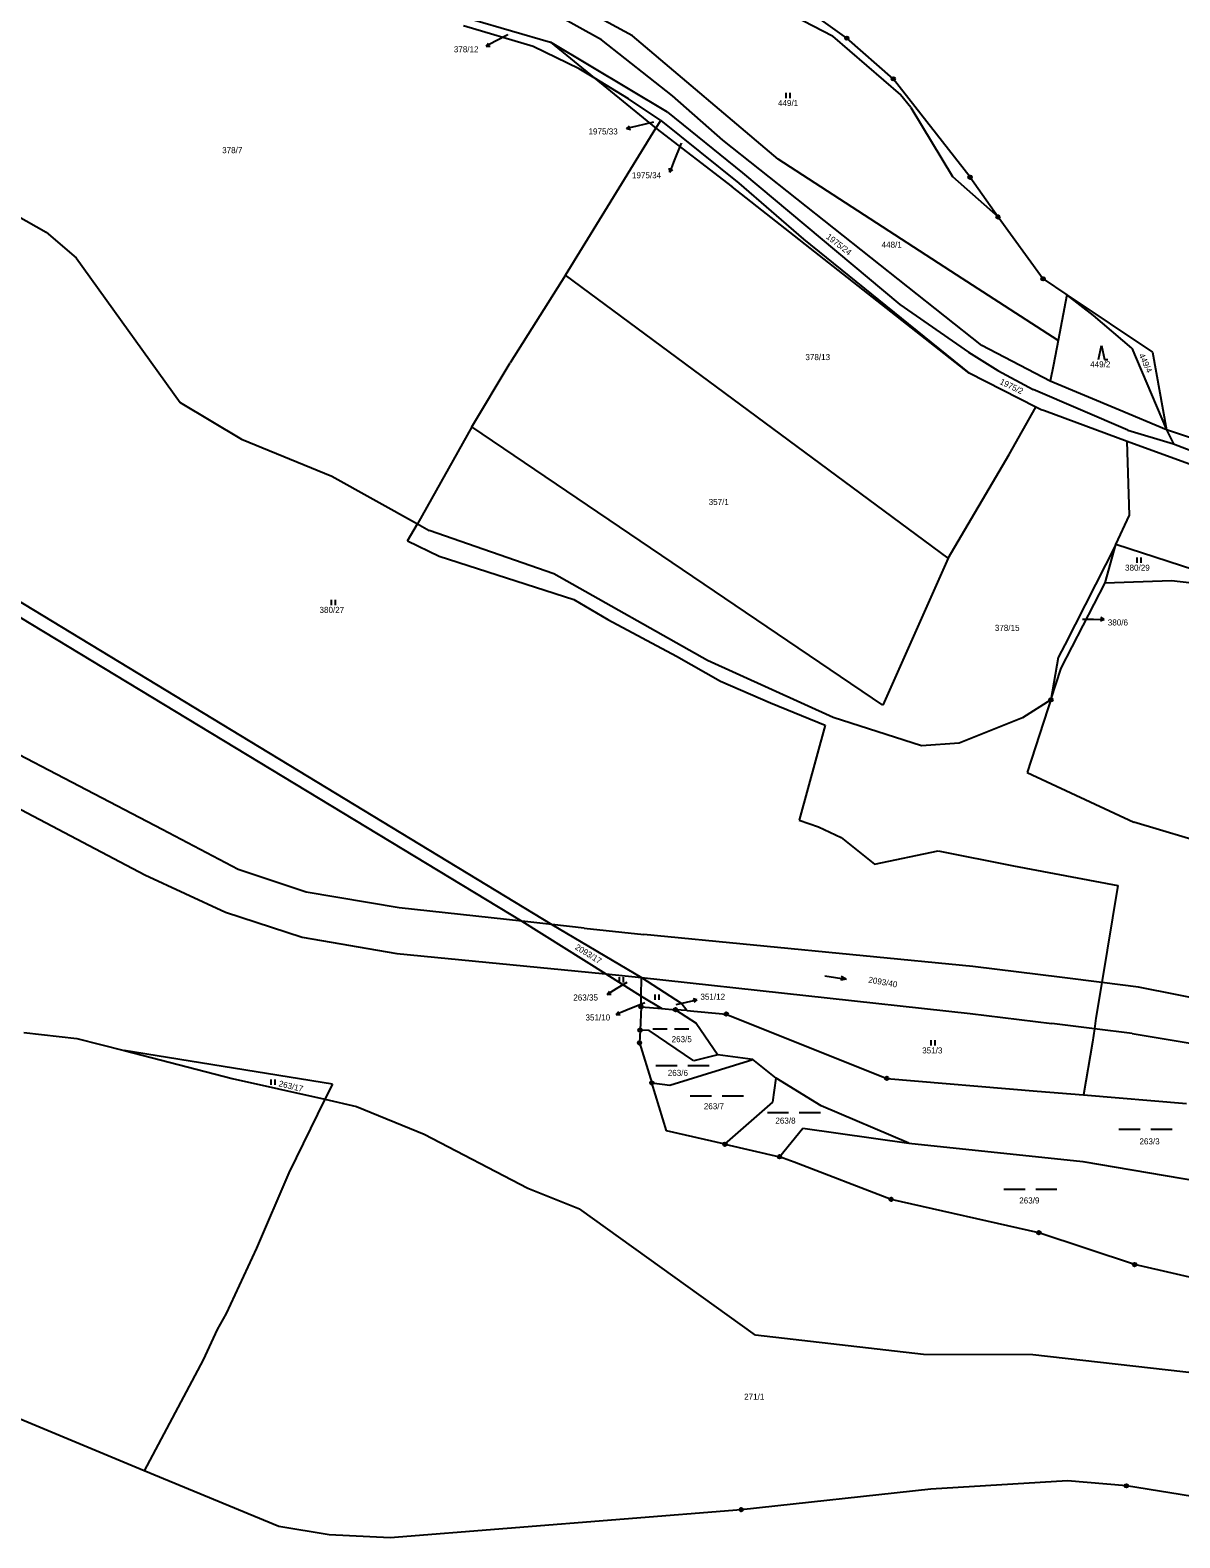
# Model space of a CAD drawing. Extents: x -795483 to -789093, y -1112258 to -1108741.
# Drawn here: x -790799.2 to -790475.6, y -1111896.6 to -1111472.2 of the extents above; entities that cross this region are included whole.
import ezdxf

# ---------------------------------------------------------------- set-up
doc = ezdxf.new("R2010")
doc.units = 0
for name, color, linetype in [('Komunikace', 7, 'Continuous'), ('Vrstva 1', 7, 'Continuous'), ('Vrstva 14', 7, 'Continuous'), ('Vrstva 16', 7, 'Continuous'), ('Vrstva 23', 7, 'Continuous'), ('Vrstva 28', 7, 'Continuous'), ('Vrstva 3', 7, 'Continuous')]:
    doc.layers.add(name, color=color, linetype=linetype)

msp = doc.modelspace()

# ---------------------------------------------------------------- linework, layer by layer
at = {"layer": 'Komunikace'}
for p, q in [((-790664.8, -1111473.44), (-790668.24, -1111475.27)), ((-790623.72, -1111498.05), (-790628.43, -1111499.14)), ((-790616.01, -1111503.98), (-790618.09, -1111509.35)), ((-790502.98, -1111637.98), (-790499.89, -1111638.02)), ((-790631.3, -1111740.25), (-790634.23, -1111742.07)), ((-790626.22, -1111745.96), (-790631.53, -1111748.13)), ((-790617.34, -1111746.45), (-790614.48, -1111745.8))]:
    msp.add_line(p, q, dxfattribs=at)
at = {"layer": 'Vrstva 1'}
for p, q in [((-790573.37, -1111473.88), (-790628.55, -1111445.1)), ((-790629.68, -1111473.77), (-790649.98, -1111462.66)), ((-790674.75, -1111469.18), (-790652.76, -1111475.54)), ((-790638.36, -1111474.85), (-790652.31, -1111467.15)), ((-790569.36, -1111474.42), (-790582.14, -1111465.32)), ((-790657.67, -1111476.77), (-790677.29, -1111470.97)), ((-790644.65, -1111483), (-790657.67, -1111476.77)), ((-790619.81, -1111495.25), (-790652.76, -1111475.54)), ((-790652.76, -1111475.54), (-790640.5, -1111485.54)), ((-790618.44, -1111490.69), (-790638.36, -1111474.85)), ((-790588.71, -1111508.43), (-790629.68, -1111473.77)), ((-790573.37, -1111473.88), (-790554.23, -1111490.33)), ((-790556.26, -1111485.87), (-790569.36, -1111474.42)), ((-790640.5, -1111485.54), (-790644.65, -1111483)), ((-790640.5, -1111485.54), (-790623.11, -1111499.73)), ((-790630.79, -1111491.49), (-790640.5, -1111485.54)), ((-790534.65, -1111513.56), (-790556.26, -1111485.87)), ((-790551.31, -1111493.92), (-790554.23, -1111490.33)), ((-790621.74, -1111497.55), (-790630.79, -1111491.49)), ((-790604.24, -1111503.11), (-790618.44, -1111490.69)), ((-790551.31, -1111493.92), (-790539.64, -1111513.35)), ((-790623.11, -1111499.73), (-790621.74, -1111497.55)), ((-790621.74, -1111497.55), (-790599.7, -1111515.26)), ((-790619.81, -1111495.25), (-790598.7, -1111512.36)), ((-790648.57, -1111541.17), (-790623.11, -1111499.73)), ((-790623.11, -1111499.73), (-790601.59, -1111516.31)), ((-790531.35, -1111560.98), (-790604.24, -1111503.11)), ((-790831.43, -1111508.36), (-790794.68, -1111529.07)), ((-790538.44, -1111541.02), (-790588.71, -1111508.43)), ((-790599.7, -1111515.26), (-790581.51, -1111531.04)), ((-790598.7, -1111512.36), (-790554.4, -1111549.43)), ((-790539.64, -1111513.35), (-790526.79, -1111524.75)), ((-790534.65, -1111513.56), (-790526.79, -1111524.75)), ((-790534.93, -1111568.76), (-790601.59, -1111516.31)), ((-790526.79, -1111524.75), (-790514.1, -1111542.18)), ((-790794.68, -1111529.07), (-790786.29, -1111536.28)), ((-790581.51, -1111531.04), (-790534.93, -1111568.76)), ((-790786.29, -1111536.28), (-790757.04, -1111577)), ((-790648.57, -1111541.17), (-790664.09, -1111565.86)), ((-790540.83, -1111620.8), (-790648.57, -1111541.17)), ((-790509.9, -1111559.52), (-790538.44, -1111541.02)), ((-790514.1, -1111542.18), (-790507.45, -1111546.63)), ((-790554.4, -1111549.43), (-790535.07, -1111562.81)), ((-790507.45, -1111546.63), (-790509.9, -1111559.52)), ((-790499.9, -1111552.5), (-790507.45, -1111546.63)), ((-790507.45, -1111546.63), (-790483.29, -1111562.78)), ((-790489.12, -1111561.7), (-790499.9, -1111552.5)), ((-790512.08, -1111570.95), (-790531.35, -1111560.98)), ((-790509.9, -1111559.52), (-790511.21, -1111566.41)), ((-790489.12, -1111561.7), (-790479.38, -1111584.7)), ((-790674.87, -1111583.8), (-790664.09, -1111565.86)), ((-790535.07, -1111562.81), (-790526.84, -1111567.99)), ((-790511.21, -1111566.41), (-790512.08, -1111570.95)), ((-790483.29, -1111562.78), (-790479.38, -1111584.7)), ((-790516.16, -1111578.26), (-790534.93, -1111568.76)), ((-790526.84, -1111567.99), (-790516.89, -1111573.3)), ((-790492.81, -1111579.05), (-790512.08, -1111570.95)), ((-790490.27, -1111584.74), (-790516.89, -1111573.3)), ((-790757.04, -1111577), (-790739.76, -1111587.26)), ((-790523.61, -1111591.65), (-790516.16, -1111578.26)), ((-790514.61, -1111579.04), (-790516.16, -1111578.26)), ((-790513.71, -1111579.37), (-790514.61, -1111579.04)), ((-790490.39, -1111587.95), (-790513.71, -1111579.37)), ((-790479.38, -1111584.7), (-790492.81, -1111579.05)), ((-790674.87, -1111583.8), (-790690.22, -1111611.13)), ((-790559.2, -1111662.22), (-790674.87, -1111583.8)), ((-790739.76, -1111587.26), (-790714.29, -1111597.74)), ((-790452.83, -1111601.76), (-790490.39, -1111587.95)), ((-790489.8, -1111608.74), (-790490.39, -1111587.95)), ((-790490.27, -1111584.74), (-790477.44, -1111588.6)), ((-790479.38, -1111584.7), (-790477.44, -1111588.6)), ((-790464.71, -1111589.58), (-790479.38, -1111584.7)), ((-790870.61, -1111591.49), (-790652.39, -1111723.95)), ((-790540.83, -1111620.8), (-790523.61, -1111591.65)), ((-790477.44, -1111588.6), (-790435.68, -1111604.88)), ((-790874.06, -1111593.91), (-790660.87, -1111723.02)), ((-790714.29, -1111597.74), (-790690.22, -1111611.13)), ((-790493.59, -1111616.93), (-790489.8, -1111608.74)), ((-790693, -1111615.9), (-790690.22, -1111611.13)), ((-790690.22, -1111611.13), (-790686.9, -1111612.98)), ((-790651.81, -1111625.2), (-790686.9, -1111612.98)), ((-790693, -1111615.9), (-790684.08, -1111620.21)), ((-790493.59, -1111616.93), (-790508.01, -1111645.22)), ((-790496.6, -1111627.78), (-790493.59, -1111616.93)), ((-790467.89, -1111625.35), (-790493.59, -1111616.93)), ((-790684.08, -1111620.21), (-790646.17, -1111632.46)), ((-790540.83, -1111620.8), (-790559.2, -1111662.22)), ((-790762.03, -1111697.22), (-790905.82, -1111622.2)), ((-790608.61, -1111649.6), (-790651.81, -1111625.2)), ((-790509.03, -1111651.75), (-790496.6, -1111627.78)), ((-790496.6, -1111627.78), (-790477.99, -1111627.12)), ((-790477.99, -1111627.12), (-790466.53, -1111628.38)), ((-790646.17, -1111632.46), (-790636.58, -1111638.05)), ((-790636.58, -1111638.05), (-790617.27, -1111648.38)), ((-790508.01, -1111645.22), (-790509.83, -1111648.78)), ((-790617.27, -1111648.38), (-790604.93, -1111655.46)), ((-790573.19, -1111665.65), (-790608.61, -1111649.6)), ((-790509.83, -1111648.78), (-790511.9, -1111660.71)), ((-790511.9, -1111660.71), (-790509.03, -1111651.75)), ((-790604.93, -1111655.46), (-790590.86, -1111661.53)), ((-790590.86, -1111661.53), (-790575.48, -1111667.82)), ((-790511.9, -1111660.71), (-790519.88, -1111665.74)), ((-790512.74, -1111663.26), (-790518.62, -1111681.2)), ((-790511.9, -1111660.71), (-790512.74, -1111663.26)), ((-790575.48, -1111667.82), (-790582.78, -1111694.54)), ((-790548.36, -1111673.67), (-790573.19, -1111665.65)), ((-790519.88, -1111665.74), (-790537.76, -1111672.85)), ((-790844.11, -1111669.26), (-790766.99, -1111709.94)), ((-790537.76, -1111672.85), (-790548.36, -1111673.67)), ((-790518.62, -1111681.2), (-790488.56, -1111695.13)), ((-790740.71, -1111708.5), (-790762.03, -1111697.22)), ((-790582.78, -1111694.54), (-790577.33, -1111696.42)), ((-790577.33, -1111696.42), (-790570.91, -1111699.43)), ((-790454.23, -1111705.48), (-790488.56, -1111695.13)), ((-790570.91, -1111699.43), (-790561.55, -1111706.95)), ((-790561.55, -1111706.95), (-790543.61, -1111703.19)), ((-790543.61, -1111703.19), (-790522.46, -1111707.43)), ((-790766.99, -1111709.94), (-790744.25, -1111720.52)), ((-790721.56, -1111714.88), (-790740.71, -1111708.5)), ((-790522.46, -1111707.43), (-790493.05, -1111712.98)), ((-790695.31, -1111719.22), (-790721.56, -1111714.88)), ((-790493.05, -1111712.98), (-790497.58, -1111740.29)), ((-790660.87, -1111723.02), (-790695.31, -1111719.22)), ((-790744.25, -1111720.52), (-790722.7, -1111727.53)), ((-790660.87, -1111723.02), (-790637.19, -1111737.87)), ((-790652.39, -1111723.95), (-790660.87, -1111723.02)), ((-790652.39, -1111723.95), (-790627.11, -1111738.85)), ((-790643.27, -1111724.96), (-790652.39, -1111723.95)), ((-790722.7, -1111727.53), (-790696.05, -1111732.15)), ((-790643.27, -1111724.96), (-790626.49, -1111726.81)), ((-790533.9, -1111735.77), (-790626.49, -1111726.81)), ((-790696.05, -1111732.15), (-790638.26, -1111737.77)), ((-790508.75, -1111738.9), (-790533.9, -1111735.77)), ((-790638.26, -1111737.77), (-790637.19, -1111737.87)), ((-790637.19, -1111737.87), (-790627.21, -1111744.13)), ((-790637.19, -1111737.87), (-790627.11, -1111738.85)), ((-790627.21, -1111744.13), (-790627.11, -1111738.85)), ((-790627.11, -1111738.85), (-790534.66, -1111749.03)), ((-790627.11, -1111738.85), (-790615.98, -1111746.13)), ((-790497.58, -1111740.29), (-790508.75, -1111738.9)), ((-790497.58, -1111740.29), (-790499.24, -1111750.28)), ((-790487.2, -1111741.59), (-790497.58, -1111740.29)), ((-790627.27, -1111747.11), (-790627.21, -1111744.13)), ((-790627.21, -1111744.13), (-790621.45, -1111747.6)), ((-790458.83, -1111747.18), (-790487.2, -1111741.59)), ((-790627.27, -1111747.11), (-790627.55, -1111753.68)), ((-790627.27, -1111747.11), (-790621.45, -1111747.6)), ((-790621.45, -1111747.6), (-790617.61, -1111747.93)), ((-790614.42, -1111748.2), (-790617.61, -1111747.93)), ((-790617.61, -1111747.93), (-790611.78, -1111751.72)), ((-790614.42, -1111748.2), (-790615.98, -1111746.13)), ((-790614.42, -1111748.2), (-790603.29, -1111749.15)), ((-790603.29, -1111749.15), (-790558.08, -1111767.26)), ((-790534.66, -1111749.03), (-790511.61, -1111751.85)), ((-790627.55, -1111753.68), (-790627.71, -1111757.28)), ((-790625.01, -1111753.82), (-790627.55, -1111753.68)), ((-790611.78, -1111751.72), (-790605.62, -1111760.61)), ((-790499.67, -1111753.31), (-790511.61, -1111751.85)), ((-790499.67, -1111753.31), (-790500.2, -1111757.06)), ((-790499.24, -1111750.28), (-790499.67, -1111753.31)), ((-790488.99, -1111754.61), (-790499.67, -1111753.31)), ((-790801.02, -1111754.34), (-790786.05, -1111756.02)), ((-790786.05, -1111756.02), (-790772.74, -1111759.45)), ((-790627.71, -1111757.28), (-790624.23, -1111768.56)), ((-790612.41, -1111762.34), (-790625.01, -1111753.82)), ((-790500.2, -1111757.06), (-790502.71, -1111771.95)), ((-790488.99, -1111754.61), (-790461.08, -1111759.32)), ((-790714.13, -1111768.87), (-790772.74, -1111759.45)), ((-790772.74, -1111759.45), (-790742.35, -1111767.29)), ((-790619.16, -1111769.15), (-790595.85, -1111761.97)), ((-790605.62, -1111760.61), (-790612.41, -1111762.34)), ((-790595.85, -1111761.97), (-790605.62, -1111760.61)), ((-790589.25, -1111767.23), (-790595.85, -1111761.97)), ((-790742.35, -1111767.29), (-790716.24, -1111773.16)), ((-790714.13, -1111768.87), (-790716.24, -1111773.16)), ((-790620.07, -1111782.04), (-790624.23, -1111768.56)), ((-790624.23, -1111768.56), (-790619.16, -1111769.15)), ((-790590.14, -1111773.94), (-790589.25, -1111767.23)), ((-790576.53, -1111774.98), (-790589.25, -1111767.23)), ((-790558.08, -1111767.26), (-790515.8, -1111770.84)), ((-790716.24, -1111773.16), (-790726.42, -1111793.9)), ((-790716.24, -1111773.16), (-790707.37, -1111775.15)), ((-790603.67, -1111785.81), (-790590.14, -1111773.94)), ((-790515.8, -1111770.84), (-790502.71, -1111771.95)), ((-790502.71, -1111771.95), (-790473.78, -1111774.39)), ((-790707.37, -1111775.15), (-790688.3, -1111782.96)), ((-790551.94, -1111785.49), (-790576.53, -1111774.98)), ((-790688.3, -1111782.96), (-790659.14, -1111798.18)), ((-790604.03, -1111785.72), (-790620.07, -1111782.04)), ((-790588.29, -1111789.34), (-790581.7, -1111781.32)), ((-790581.7, -1111781.32), (-790551.94, -1111785.49)), ((-790604.03, -1111785.72), (-790603.67, -1111785.81)), ((-790603.67, -1111785.81), (-790588.29, -1111789.34)), ((-790551.94, -1111785.49), (-790502.94, -1111790.66)), ((-790584.21, -1111790.89), (-790588.29, -1111789.34)), ((-790556.91, -1111801.33), (-790584.21, -1111790.89)), ((-790502.94, -1111790.66), (-790443.21, -1111800.89)), ((-790726.42, -1111793.9), (-790735.53, -1111815.08)), ((-790659.14, -1111798.18), (-790644.6, -1111804.04)), ((-790595.04, -1111839.58), (-790644.6, -1111804.04)), ((-790515.28, -1111810.71), (-790556.91, -1111801.33)), ((-790488.35, -1111819.69), (-790515.28, -1111810.71)), ((-790735.53, -1111815.08), (-790744.02, -1111833.43)), ((-790461.45, -1111825.91), (-790488.35, -1111819.69)), ((-790744.02, -1111833.43), (-790746.55, -1111837.99)), ((-790746.55, -1111837.99), (-790750.55, -1111846.49)), ((-790547.72, -1111845.01), (-790595.04, -1111839.58)), ((-790750.55, -1111846.49), (-790767.09, -1111877.73)), ((-790516.97, -1111845.1), (-790547.72, -1111845.01)), ((-790469.83, -1111850.47), (-790516.97, -1111845.1))]:
    msp.add_line(p, q, dxfattribs=at)
at = {"layer": 'Vrstva 16'}
for p, q in [((-790668.24, -1111475.27), (-790670.89, -1111476.68)), ((-790670.89, -1111476.68), (-790670.24, -1111475.77)), ((-790670.89, -1111476.68), (-790669.77, -1111476.65)), ((-790631.35, -1111499.82), (-790630.49, -1111499.1)), ((-790628.43, -1111499.14), (-790631.35, -1111499.82)), ((-790631.35, -1111499.82), (-790630.27, -1111500.08)), ((-790619.17, -1111512.15), (-790619.28, -1111511.03)), ((-790618.09, -1111509.35), (-790619.17, -1111512.15)), ((-790619.17, -1111512.15), (-790618.34, -1111511.4)), ((-790499.89, -1111638.02), (-790496.89, -1111638.06)), ((-790496.89, -1111638.06), (-790497.9, -1111638.55)), ((-790496.89, -1111638.06), (-790497.88, -1111637.55)), ((-790634.23, -1111742.07), (-790636.78, -1111743.65)), ((-790636.78, -1111743.65), (-790636.19, -1111742.7)), ((-790636.78, -1111743.65), (-790635.67, -1111743.55)), ((-790614.48, -1111745.8), (-790611.56, -1111745.13)), ((-790611.56, -1111745.13), (-790612.64, -1111744.87)), ((-790611.56, -1111745.13), (-790612.42, -1111745.84)), ((-790631.53, -1111748.13), (-790634.31, -1111749.27)), ((-790634.31, -1111749.27), (-790633.57, -1111748.42)), ((-790634.31, -1111749.27), (-790633.19, -1111749.35))]:
    msp.add_line(p, q, dxfattribs=at)
at = {"layer": 'Vrstva 23'}
for p, q in [((-790586.4, -1111491.31), (-790586.4, -1111489.81)), ((-790585.4, -1111489.81), (-790585.4, -1111491.31)), ((-790498.46, -1111564.9), (-790497.66, -1111560.9)), ((-790497.66, -1111560.9), (-790496.86, -1111564.9)), ((-790496.86, -1111564.9), (-790495.86, -1111564.9)), ((-790487.6, -1111622.14), (-790487.6, -1111620.64)), ((-790486.6, -1111620.64), (-790486.6, -1111622.14)), ((-790714.39, -1111634.02), (-790714.39, -1111632.52)), ((-790713.39, -1111632.52), (-790713.39, -1111634.02)), ((-790633.3, -1111740.25), (-790633.3, -1111738.75)), ((-790632.3, -1111738.75), (-790632.3, -1111740.25)), ((-790575.51, -1111738.44), (-790569.57, -1111739.34)), ((-790569.57, -1111739.34), (-790571.13, -1111739.61)), ((-790569.57, -1111739.34), (-790570.98, -1111738.62)), ((-790623.25, -1111745.19), (-790623.25, -1111743.69)), ((-790622.25, -1111743.69), (-790622.25, -1111745.19)), ((-790623.91, -1111753.36), (-790619.89, -1111753.36)), ((-790617.88, -1111753.36), (-790613.85, -1111753.36)), ((-790545.62, -1111758.05), (-790545.62, -1111756.55)), ((-790544.62, -1111756.55), (-790544.62, -1111758.05)), ((-790623.13, -1111763.68), (-790617.13, -1111763.68)), ((-790614.13, -1111763.68), (-790608.13, -1111763.68)), ((-790731.34, -1111769.13), (-790731.34, -1111767.63)), ((-790730.34, -1111767.63), (-790730.34, -1111769.13)), ((-790613.47, -1111772.21), (-790607.47, -1111772.21)), ((-790604.47, -1111772.21), (-790598.47, -1111772.21)), ((-790591.72, -1111776.9), (-790585.72, -1111776.9)), ((-790582.72, -1111776.9), (-790576.72, -1111776.9)), ((-790492.77, -1111781.59), (-790486.77, -1111781.59)), ((-790483.77, -1111781.59), (-790477.77, -1111781.59)), ((-790525.19, -1111798.44), (-790519.19, -1111798.44)), ((-790516.19, -1111798.44), (-790510.19, -1111798.44))]:
    msp.add_line(p, q, dxfattribs=at)
at = {"layer": 'Vrstva 28'}
for centre, radius in [((-790569.36, -1111474.42), 0.5), ((-790569.36, -1111474.42), 0.01), ((-790556.26, -1111485.87), 0.5), ((-790556.26, -1111485.87), 0.01), ((-790534.65, -1111513.56), 0.5), ((-790534.65, -1111513.56), 0.01), ((-790526.79, -1111524.75), 0.5), ((-790526.79, -1111524.75), 0.01), ((-790514.1, -1111542.18), 0.5), ((-790514.1, -1111542.18), 0.01), ((-790511.9, -1111660.71), 0.5), ((-790511.9, -1111660.71), 0.01), ((-790627.27, -1111747.11), 0.5), ((-790627.27, -1111747.11), 0.01), ((-790617.61, -1111747.93), 0.5), ((-790617.61, -1111747.93), 0.01), ((-790603.29, -1111749.15), 0.5), ((-790603.29, -1111749.15), 0.01), ((-790627.55, -1111753.68), 0.5), ((-790627.55, -1111753.68), 0.01), ((-790627.71, -1111757.28), 0.5), ((-790627.71, -1111757.28), 0.01), ((-790624.23, -1111768.56), 0.5), ((-790624.23, -1111768.56), 0.01), ((-790558.08, -1111767.26), 0.5), ((-790558.08, -1111767.26), 0.01), ((-790603.67, -1111785.81), 0.5), ((-790603.67, -1111785.81), 0.01), ((-790588.29, -1111789.34), 0.5), ((-790588.29, -1111789.34), 0.01), ((-790556.91, -1111801.33), 0.5), ((-790556.91, -1111801.33), 0.01), ((-790515.28, -1111810.71), 0.5), ((-790515.28, -1111810.71), 0.01), ((-790488.35, -1111819.69), 0.5), ((-790488.35, -1111819.69), 0.01), ((-790490.65, -1111881.98), 0.5), ((-790490.65, -1111881.98), 0.01), ((-790599.06, -1111888.7), 0.5), ((-790599.06, -1111888.7), 0.01)]:
    msp.add_circle(centre, radius, dxfattribs=at)
at = {"layer": 'Vrstva 3'}
for p, q in [((-790767.09, -1111877.73), (-790811.51, -1111859.28)), ((-790729.27, -1111893.44), (-790767.09, -1111877.73)), ((-790507.24, -1111880.58), (-790545.67, -1111882.95)), ((-790490.65, -1111881.98), (-790507.24, -1111880.58)), ((-790545.67, -1111882.95), (-790599.06, -1111888.7)), ((-790469.12, -1111885.5), (-790490.65, -1111881.98)), ((-790599.06, -1111888.7), (-790697.89, -1111896.63)), ((-790715.1, -1111895.79), (-790729.27, -1111893.44)), ((-790697.89, -1111896.63), (-790715.1, -1111895.79))]:
    msp.add_line(p, q, dxfattribs=at)

# ---------------------------------------------------------------- texts
at = {"layer": 'Vrstva 14'}
for s, height, p in [('378/12', 0.1, (-790664.8, -1111473.44)), ('449/1', 1.7, (-790588.72, -1111493.51)), ('1975/33', 0.1, (-790623.72, -1111498.05)), ('378/7', 1.7, (-790745.18, -1111506.79)), ('1975/34', 0.1, (-790616.01, -1111503.98)), ('448/1', 1.7, (-790559.56, -1111533.4)), ('378/13', 1.7, (-790581.01, -1111565.05)), ('449/2', 1.7, (-790500.85, -1111567.1)), ('357/1', 1.7, (-790608.24, -1111605.83)), ('380/29', 1.7, (-790491.03, -1111624.34)), ('380/27', 1.7, (-790717.78, -1111636.22)), ('380/6', 0.1, (-790502.98, -1111637.98)), ('378/15', 1.7, (-790527.68, -1111641.28)), ('263/35', 0.1, (-790631.3, -1111740.25)), ('351/10', 0.1, (-790626.22, -1111745.96)), ('351/12', 0.1, (-790617.34, -1111746.45)), ('263/5', 1.7, (-790618.67, -1111757.08)), ('351/3', 1.7, (-790548.14, -1111760.25)), ('263/6', 1.7, (-790619.75, -1111766.57)), ('263/7', 1.7, (-790609.61, -1111775.96)), ('263/8', 1.7, (-790589.46, -1111780.01)), ('263/3', 1.7, (-790486.98, -1111785.86)), ('263/9', 1.7, (-790520.82, -1111802.49)), ('271/1', 1.7, (-790598.26, -1111857.75))]:
    msp.add_text(s, height=height, dxfattribs=at).set_placement(p)
for s, rotation, p in [('1975/24', 322.0999, (-790575.33, -1111530.63)), ('449/4', 294.7707, (-790487.21, -1111563.64)), ('1975/2', 334.4368, (-790526.48, -1111571.71)), ('2093/17', 327.9278, (-790646.02, -1111730.77)), ('2093/40', 349.847, (-790563.39, -1111740.27)), ('263/17', 346.5279, (-790729.39, -1111769.48))]:
    msp.add_text(s, height=1.7, rotation=rotation, dxfattribs=at).set_placement(p)
at = {"layer": 'Vrstva 16'}
for s, p in [('378/12', (-790679.97, -1111478.38)), ('1975/33', (-790642.06, -1111501.52)), ('1975/34', (-790629.83, -1111513.85)), ('380/6', (-790495.89, -1111639.76)), ('263/35', (-790646.35, -1111745.35)), ('351/12', (-790610.56, -1111745.13)), ('351/10', (-790642.91, -1111750.97))]:
    msp.add_text(s, height=1.7, dxfattribs=at).set_placement(p)

doc.saveas('drawing.dxf')
